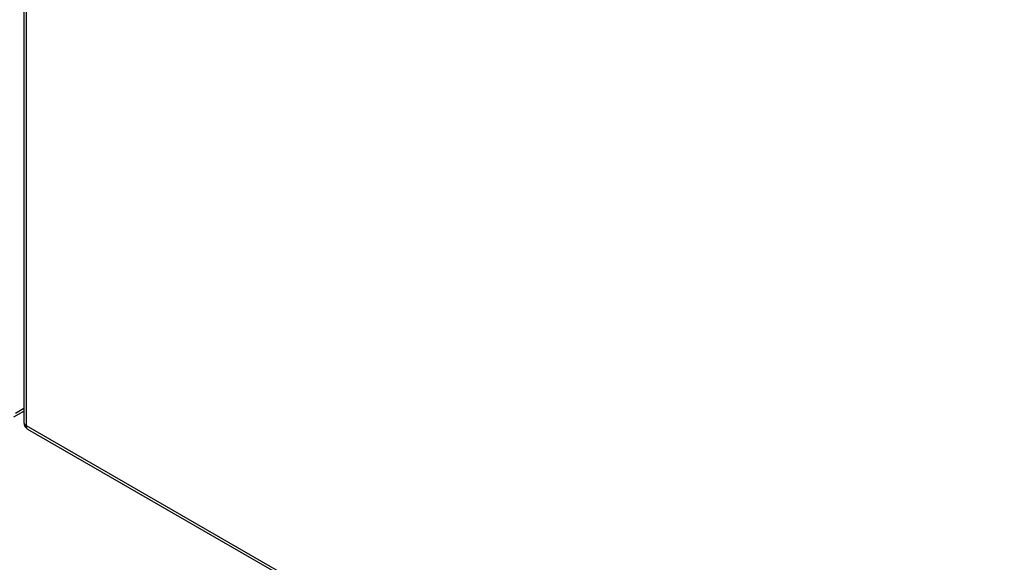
# Model space of a CAD drawing. Header units: inches. Extents: x 20 to 683, y 61 to 320.
# Tile 371 of 400: x 632 to 645, y 256 to 263. Entities that reach past the tile are written whole.
import ezdxf

# ---------------------------------------------------------------- set-up
doc = ezdxf.new("R2010")
doc.units = ezdxf.units.IN
doc.header["$MEASUREMENT"] = 0
doc.layers.add('Visible Edges(ANSI)', color=7, linetype='Continuous', lineweight=25)
doc.layers.add('Visible Tangent Edges(ANSI)', color=7, linetype='Continuous', lineweight=25)

msp = doc.modelspace()

# ---------------------------------------------------------------- linework, layer by layer
at = {"layer": 'Visible Edges(ANSI)'}
for p, q in [((631.796, 281.874), (631.796, 257.577)), ((631.665, 257.652), (631.796, 257.727)), ((631.846, 257.491), (682.478, 228.334))]:
    msp.add_line(p, q, dxfattribs=at)
msp.add_arc((631.895, 257.577), 0.099, 180, 240.064, dxfattribs=at)
at = {"layer": 'Visible Tangent Edges(ANSI)'}
for p, q in [((631.825, 281.834), (631.825, 257.537)), ((631.796, 257.761), (631.686, 257.697)), ((631.825, 257.537), (682.458, 228.379))]:
    msp.add_line(p, q, dxfattribs=at)
for major_axis, ratio, start_param, end_param in [((-0.099, 0), 0.575862, 0, 0.785398), ((-0.0494, -0.0858), 0.578093, 5.495853, 6.283185)]:
    msp.add_ellipse((631.895, 257.577), major_axis=major_axis, ratio=ratio, start_param=start_param, end_param=end_param, dxfattribs=at)

doc.saveas('drawing.dxf')
